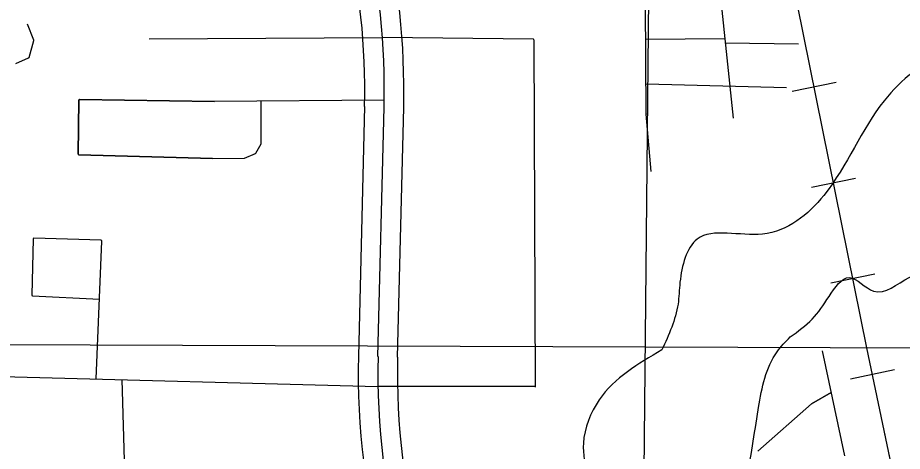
# Model space of a CAD drawing. Extents: x 408847 to 817539, y 923858 to 1151780.
# Drawn here: x 506706 to 511231, y 1014464 to 1016683 of the extents above; entities that cross this region are included whole.
import ezdxf

# ---------------------------------------------------------------- set-up
doc = ezdxf.new("R2010")
doc.units = 0
for name, color, linetype in [('Adjacent County and State Text', 7, 'Continuous'), ('County Routes Highway Center Lines', 7, 'Continuous'), ('Lakes and Ponds', 7, 'Continuous'), ('Level 6', 7, 'Continuous'), ('Local Roads Paved', 7, 'Continuous'), ('Quad Borders', 7, 'Continuous'), ('Railroads', 7, 'Continuous'), ('Township  and Range lines', 7, 'Continuous'), ('US Routes Highway Center Lines', 7, 'Continuous')]:
    doc.layers.add(name, color=color, linetype=linetype)

msp = doc.modelspace()

# ---------------------------------------------------------------- linework, layer by layer
at = {"layer": 'Adjacent County and State Text'}
for p, q in [((507713.5, 1016253.5), (507022.2, 1016264.2)), ((507713.5, 1016253.5), (507022.2, 1016264.2)), ((507018.2, 1016260.2), (507014.7, 1015984.9)), ((507018.2, 1016260.2), (507014.7, 1015984.9)), ((508581.2, 1016261.3), (507713.5, 1016253.5)), ((508581.2, 1016261.3), (507713.5, 1016253.5)), ((507951.8, 1016039.9), (507951.8, 1016255.7)), ((507923.8, 1015989.8), (507951.3, 1016037.9)), ((507018.6, 1015980.9), (507702.8, 1015963)), ((507018.6, 1015980.9), (507702.8, 1015963)), ((507702.8, 1015963), (507864.9, 1015963.5)), ((507866.5, 1015963.8), (507921.9, 1015988.1))]:
    msp.add_line(p, q, dxfattribs=at)
for centre, start, end in [((507022.2, 1016260.2), 89.1136, 179.2751), ((507022.2, 1016260.2), 89.1136, 179.2751), ((507947.8, 1016039.9), 330.2675, 0), ((507018.7, 1015984.9), 179.2751, 268.5075), ((507018.7, 1015984.9), 179.2751, 268.5075), ((507864.9, 1015967.5), 270.1635, 293.64), ((507920.3, 1015991.7), 293.64, 330.2675)]:
    msp.add_arc(centre, 4, start, end, dxfattribs=at)
at = {"layer": 'County Routes Highway Center Lines'}
msp.add_line((506626, 1014847), (508548.7, 1014795.5), dxfattribs=at)
at = {"layer": 'Lakes and Ponds'}
for points in [[(510657.1, 1015049.2), (510769.9, 1015140.6), (510856.1, 1015256.8), (510960.2, 1015353.1), (511084.3, 1015283), (511266.6, 1015353.2), (511508.9, 1015365.4), (511811.2, 1015297.4), (512053.5, 1015357.6), (512185.7, 1015385.7), (512380, 1015524.1), (512592.3, 1015624.4), (512826.5, 1015612.5), (513008.8, 1015610.6), (512926.8, 1015909.1), (513007, 1016253.8), (513065.1, 1016490.3), (513219.2, 1016641.2), (513340.3, 1016832.9), (513491.7, 1017115.5), (513764.1, 1017398), (513900.5, 1017516.7), (514050.7, 1017683.1), (514168.9, 1017793.4), (514295.1, 1018025.9), (514417.4, 1018426.7), (514443.5, 1018743.4), (514447.7, 1019174.2), (514561.2, 1019553.9)], [(513277, 1018026.1), (513178.2, 1018053.6), (513172.7, 1018563.9), (513156.3, 1018805.4), (513145.1, 1019212.7), (513031, 1019240.8), (512972.8, 1019124.7), (513003.7, 1018179.1), (512975.5, 1018060.9), (512312.2, 1017430.6), (511913.1, 1016868.1), (511458.4, 1016534.1), (511137.7, 1016258), (510828.9, 1015773.5), (510516.4, 1015575.5), (510182.1, 1015549.9), (510093.7, 1015329.6), (510083.6, 1015217.4), (510001.2, 1014983.1)], [(509704.3, 1012396), (509817.8, 1012581.2), (509931.2, 1012742.5), (509955.8, 1012850.9), (509973, 1012975.5), (509877.5, 1013310), (510080.5, 1013674.4), (510322.4, 1013990.4), (510495.6, 1014688), (510590.1, 1014972.7), (510657.1, 1015049.2)], [(510001.2, 1014983.1), (509680.5, 1014727.1), (509599.7, 1014506.1), (509665.2, 1014164.2), (509596.9, 1013722.2), (509298.3, 1013483.3), (509250.5, 1013429.5), (509322.2, 1013220.4), (509215, 1013170.1)], [(507420.1, 1011666.3), (507340.2, 1011594.5), (506159.2, 1011185.3), (505913.3, 1011098.3), (505759.3, 1011071.1), (505469.2, 1011207.1), (505433, 1011324.9), (505550.9, 1011800.4), (505593.3, 1011911.9), (506081.6, 1013118.5), (505961.1, 1013560.5), (506213.3, 1013862.3), (506224.6, 1014075.8), (506500.7, 1014389.4), (506529.8, 1014596.8), (506313, 1014558.4), (506009, 1014253), (505764.8, 1014286.6), (505565.4, 1014497.6), (505568, 1014603.4), (505763.6, 1014894.9)]]:
    msp.add_spline(points, degree=3, dxfattribs=at)
at = {"layer": 'Level 6'}
for p, q in [((508480.5, 1016227.9), (508449.2, 1014951.3)), ((508649.1, 1014946.3), (508680.4, 1016223))]:
    msp.add_line(p, q, dxfattribs=at)
for centre, radius, start, end in [((504981.5, 1016313.8), 3700, 358.595, 28.5666), ((504981.5, 1016313.8), 3500, 358.595, 28.5666), ((512148.1, 1014860.5), 3700, 178.595, 212.3801), ((512148.1, 1014860.5), 3500, 178.595, 212.3801)]:
    msp.add_arc(centre, radius, start, end, dxfattribs=at)
at = {"layer": 'Local Roads Paved'}
for p, q in [((510153.9, 1018197.2), (510365.3, 1016168.5)), ((509920.9, 1016190.1), (509917.3, 1016752.6)), ((506788.3, 1016568.1), (506756.6, 1016649.3)), ((508571.7, 1016580.1), (507378.3, 1016573.1)), ((508571.5, 1016582.7), (509342.1, 1016574.1)), ((506764.2, 1016479.1), (506788.5, 1016565.6)), ((509346, 1016570.2), (509353.2, 1014791.9)), ((510323.2, 1016573.7), (509917.1, 1016571)), ((510699.5, 1016546.6), (510325.4, 1016552)), ((506696.6, 1016448.9), (506762, 1016476.5)), ((509921.2, 1016344.4), (510637.7, 1016326.2)), ((507022.2, 1016264.2), (507713.5, 1016253.5)), ((507014.7, 1015984.9), (507018.2, 1016260.2)), ((507951.8, 1016039.9), (507951.8, 1016255.7)), ((509946, 1015895.9), (509920.9, 1016189.8)), ((507923.8, 1015989.8), (507951.3, 1016037.9)), ((507702.8, 1015963), (507018.6, 1015980.9)), ((507702.8, 1015963), (507864.9, 1015963.5)), ((507866.5, 1015963.8), (507921.9, 1015988.1)), ((506785.1, 1015550.3), (506778.2, 1015264.1)), ((506785.1, 1015550.3), (506778.2, 1015264.1)), ((507132.4, 1015543.7), (506789.3, 1015554.2)), ((507132.4, 1015543.7), (506789.3, 1015554.2)), ((507108.3, 1014834.1), (507136.3, 1015539.5)), ((507108.3, 1014834.1), (507136.3, 1015539.5)), ((506781.9, 1015260.1), (507124.5, 1015241.8)), ((506781.9, 1015260.1), (507124.5, 1015241.8)), ((510820.5, 1014978), (510935.2, 1014440.1)), ((507238.8, 1014830.6), (507258.4, 1014142.5)), ((509349.6, 1014795.7), (508548.6, 1014795.7)), ((510866.1, 1014764.1), (510767.1, 1014706.9)), ((510767.1, 1014706.9), (510866.1, 1014764.1)), ((510766.4, 1014706.4), (510492, 1014464)), ((510492, 1014464), (510766.4, 1014706.4))]:
    msp.add_line(p, q, dxfattribs=at)
for centre, start, end in [((506784.6, 1016566.7), 344.3652, 21.3608), ((509342, 1016570.1), 0.2304, 89.3631), ((506760.4, 1016480.2), 292.844, 344.3652), ((507022.2, 1016260.2), 89.1136, 179.2751), ((509924.9, 1016190.2), 180.3648, 184.8768), ((507947.8, 1016039.9), 330.2675, 0), ((507018.7, 1015984.9), 179.2751, 268.5075), ((507864.9, 1015967.5), 270.1635, 293.64), ((507920.3, 1015991.7), 293.64, 330.2675), ((506789.1, 1015550.2), 88.2457, 178.6035), ((506789.1, 1015550.2), 88.2457, 178.6035), ((507132.3, 1015539.7), 357.7219, 88.2457), ((507132.3, 1015539.7), 357.7219, 88.2457), ((506782.2, 1015264), 178.6035, 266.9537), ((506782.2, 1015264), 178.6035, 266.9537), ((510769.1, 1014703.4), 119.9941, 131.4626), ((510769.1, 1014703.4), 119.9941, 131.4626)]:
    msp.add_arc(centre, 4, start, end, dxfattribs=at)
at = {"layer": 'Quad Borders'}
msp.add_line((514259.4, 1014982.3), (493595.5, 1015054.2), dxfattribs=at)
at = {"layer": 'Railroads'}
for p, q in [((510667.5, 1016306.4), (510892.9, 1016352)), ((510766.6, 1015816.3), (510992, 1015861.9)), ((510865.6, 1015326.2), (511091.1, 1015371.8)), ((513042.3, 1005481.8), (511050.1, 1014993.9)), ((510965.8, 1014835.5), (511190.9, 1014882.7))]:
    msp.add_line(p, q, dxfattribs=at)
for points in [[(517607.3, 997361.7), (517604, 997971.5), (517604, 997971.5), (517478.1, 998398), (517478.1, 998398), (513205.8, 1005081.4), (513205.8, 1005081.4), (513042.3, 1005481.8), (513042.3, 1005481.8), (511050.1, 1014993.9), (510079.2, 1019797.2), (501500.3, 1060485.3)], [(511050.1, 1014993.9), (510079.2, 1019797.2), (501500.3, 1060485.3)]]:
    msp.add_lwpolyline(points, dxfattribs=at)
at = {"layer": 'Township  and Range lines'}
msp.add_line((509963.3, 1019659.2), (509905.4, 1014088.7), dxfattribs=at)
at = {"layer": 'US Routes Highway Center Lines'}
msp.add_line((508549.1, 1014948.8), (508580.5, 1016225.5), dxfattribs=at)
for centre, start, end in [((504981.5, 1016313.8), 358.595, 28.5666), ((512148.1, 1014860.5), 178.595, 212.3801)]:
    msp.add_arc(centre, 3600, start, end, dxfattribs=at)

doc.saveas('drawing.dxf')
